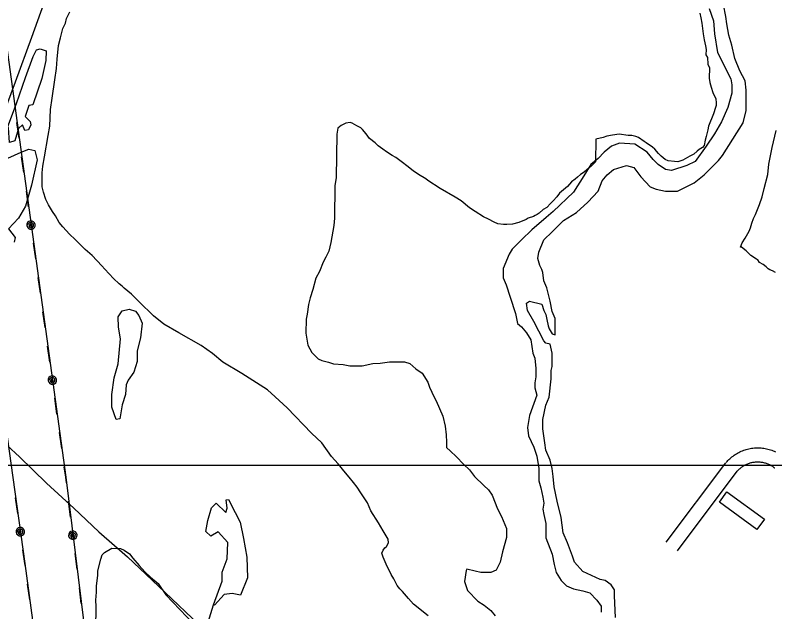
# Model space of a CAD drawing. Extents: x 3263578 to 3301413, y 764927 to 798602.
# Drawn here: x 3268720 to 3270339, y 781578 to 782851 of the extents above; entities that cross this region are included whole.
import ezdxf

# ---------------------------------------------------------------- set-up
doc = ezdxf.new("R2010")
doc.units = 0
for name, color, linetype in [('V-BLDG-OTLN', 7, 'Continuous'), ('V-GRID-MAJR', 7, 'Continuous'), ('V-ROAD-CNTR', 7, 'Continuous'), ('V-SITE-VEGE', 7, 'Continuous'), ('V-TOPO-SHOR', 7, 'Continuous'), ('V-UTIL-LINE', 7, 'Continuous')]:
    doc.layers.add(name, color=color, linetype=linetype)

msp = doc.modelspace()

# ---------------------------------------------------------------- linework, layer by layer
at = {"layer": 'V-BLDG-OTLN'}
msp.add_lwpolyline([(3270317, 781775.8), (3270301, 781753.9), (3270221.3, 781812), (3270237.3, 781833.9)], close=True, dxfattribs=at)
at = {"layer": 'V-GRID-MAJR'}
msp.add_spline([(3267730.5, 781891.4), (3270351, 781890.6), (3275592.2, 781889.4), (3280833.3, 781889.1), (3286074.5, 781889.4), (3291315.6, 781890.6), (3296556.8, 781892.5), (3299177.4, 781893.7)], degree=3, dxfattribs=at)
at = {"layer": 'V-ROAD-CNTR'}
for points in [[(3268571.4, 782335.4), (3268597.8, 782409.3), (3268639.6, 782492), (3268671.6, 782579), (3268720.1, 782708.9), (3268755, 782804), (3268809.1, 782954.9), (3268848.4, 783069.9), (3268900.9, 783206.3), (3268950.6, 783334.8), (3268998.1, 783461.6), (3269038.7, 783568.4), (3269078.4, 783676.7), (3269102.9, 783746.3)], [(3270235.7, 781896.6), (3270237.4, 781898.6), (3270239.4, 781900.7), (3270241.4, 781902.8), (3270243.5, 781904.8), (3270245.6, 781906.7), (3270247.9, 781908.6), (3270250.2, 781910.4), (3270252.5, 781912.1), (3270254.9, 781913.7), (3270257.4, 781915.3), (3270259.9, 781916.7), (3270262.4, 781918.1), (3270265, 781919.4), (3270267.6, 781920.6), (3270270.3, 781921.8), (3270273, 781922.8), (3270275.8, 781923.7), (3270278.6, 781924.6), (3270281.4, 781925.4), (3270284.2, 781926), (3270287, 781926.6), (3270289.9, 781927.1), (3270292.8, 781927.4), (3270295.7, 781927.7), (3270298.6, 781927.9), (3270301.5, 781928), (3270304.4, 781928), (3270307.3, 781927.9), (3270310.2, 781927.7), (3270313, 781927.4), (3270315.9, 781927), (3270318.8, 781926.5), (3270321.6, 781926), (3270324.4, 781925.3), (3270327.2, 781924.5), (3270330, 781923.6), (3270332.8, 781922.7), (3270335.5, 781921.6), (3270338.1, 781920.5), (3270340.8, 781919.3)], [(3270107.6, 781726.3), (3270235.1, 781895.8)], [(3270258.5, 781877.1), (3270259.9, 781878.7), (3270261.2, 781880.1), (3270262.5, 781881.5), (3270263.9, 781882.8), (3270265.3, 781884.1), (3270266.7, 781885.3), (3270268.2, 781886.4), (3270269.8, 781887.6), (3270271.4, 781888.6), (3270273, 781889.7), (3270274.6, 781890.6), (3270276.3, 781891.5), (3270278, 781892.4), (3270279.7, 781893.2), (3270281.5, 781893.9), (3270283.3, 781894.6), (3270285.1, 781895.2), (3270286.9, 781895.8), (3270288.7, 781896.3), (3270290.6, 781896.7), (3270292.4, 781897.1), (3270294.3, 781897.4), (3270296.2, 781897.6), (3270298.1, 781897.8), (3270300, 781898), (3270301.9, 781898), (3270303.8, 781898), (3270305.7, 781897.9), (3270307.6, 781897.8), (3270309.5, 781897.6), (3270311.4, 781897.4), (3270313.3, 781897), (3270315.1, 781896.7), (3270317, 781896.2), (3270318.8, 781895.7), (3270320.6, 781895.1), (3270322.4, 781894.5), (3270324.2, 781893.8), (3270326, 781893.1), (3270327.7, 781892.3), (3270329.4, 781891.4), (3270331.1, 781890.5), (3270332.7, 781889.5), (3270334.3, 781888.5), (3270335.9, 781887.4), (3270337.4, 781886.3), (3270339, 781885.1), (3270339.1, 781885)], [(3270131.6, 781708.2), (3270259.1, 781877.8)]]:
    msp.add_lwpolyline(points, dxfattribs=at)
at = {"layer": 'V-SITE-VEGE'}
for points in [[(3268806, 782423.3), (3268799.4, 782432.3), (3268790.8, 782446.8), (3268785.4, 782458), (3268780.1, 782473.7), (3268776.9, 782484.8), (3268777.4, 782514.8), (3268778.8, 782529.3), (3268782.4, 782549.2), (3268789.8, 782594.6), (3268793.5, 782614.6), (3268795.1, 782650.1), (3268798.9, 782674.5), (3268803.9, 782713.3), (3268807.7, 782737.7), (3268809.1, 782757.7), (3268811.8, 782786.5), (3268816.5, 782803.1), (3268821.3, 782823), (3268827, 782834.1), (3268829.4, 782844), (3268836.3, 782858.4)], [(3270179.6, 782855.7), (3270181.7, 782845.6), (3270183.7, 782834.5), (3270186.7, 782811.1), (3270188.7, 782798.9), (3270191.8, 782785.5), (3270192.8, 782777.7), (3270192.6, 782766.6), (3270195.9, 782761), (3270196.7, 782746.5), (3270200, 782738.7), (3270199.6, 782716.5), (3270200.6, 782707.6), (3270203.7, 782697.5), (3270206.9, 782686.3), (3270213.3, 782672.9), (3270214.3, 782664), (3270214.2, 782658.4), (3270213, 782654), (3270208.4, 782640.8), (3270198, 782614.3), (3270196.7, 782606.5), (3270193.2, 782592.1), (3270190.8, 782584.4), (3270188.4, 782573.3), (3270185, 782568.9), (3270178.3, 782564.6), (3270173.8, 782561.3), (3270167, 782554.8), (3270158, 782550.5), (3270143.5, 782541.8), (3270136.8, 782539.7), (3270132.3, 782538.6), (3270125.6, 782538.8), (3270112.3, 782540.1), (3270105.7, 782543.5), (3270096.9, 782550.3), (3270091.5, 782556), (3270083.8, 782565), (3270078.3, 782569.5), (3270065.2, 782578.6), (3270060.8, 782582), (3270048.7, 782590), (3270043.2, 782592.3), (3270034.3, 782594.7), (3270026.5, 782594.8), (3270007.7, 782597.3), (3269993.2, 782595.3), (3269980.9, 782593.3), (3269973.1, 782590.1), (3269957.5, 782587), (3269956.7, 782538.1), (3269948.8, 782529.4), (3269933, 782516.3), (3269925.2, 782510.9), (3269918.4, 782505.4), (3269913.9, 782501), (3269906, 782495.6), (3269897, 782485.8), (3269880.1, 782471.6), (3269874.4, 782463.9), (3269866.5, 782455.1)], [(3269866.5, 782455.1), (3269860.9, 782449.7), (3269852.9, 782440.9), (3269845.1, 782436.6), (3269837.2, 782428.9), (3269832.7, 782425.7), (3269828.2, 782423.5), (3269824.8, 782421.4), (3269813.7, 782418.2), (3269809.2, 782414.9), (3269793.5, 782408.5), (3269780.1, 782405.4), (3269767.9, 782404.5), (3269761.2, 782404.6), (3269749, 782405.9), (3269741.3, 782409.4), (3269729.2, 782416.2), (3269718.2, 782420.8), (3269700.6, 782432.2), (3269688.5, 782440.2), (3269670.9, 782454.9), (3269657.7, 782462.9), (3269625.8, 782481.2), (3269599.4, 782498.3), (3269595, 782501.7), (3269579.6, 782510.9), (3269568.6, 782518.8), (3269554.4, 782530.1), (3269545.6, 782537), (3269531.3, 782547.2), (3269523.6, 782551.8), (3269511.5, 782559.7), (3269503.8, 782565.4), (3269493.9, 782572.2), (3269487.4, 782579), (3269475.3, 782588.1), (3269467.7, 782598.2), (3269460, 782607.2), (3269456.8, 782610.6), (3269447.9, 782615.2), (3269438, 782620.9), (3269433.6, 782622.1), (3269424.7, 782621.1), (3269414.6, 782615.7), (3269407.9, 782610.3), (3269405.4, 782597), (3269403.9, 782504.8), (3269401.4, 782487), (3269400.3, 782418.2), (3269399, 782402.6), (3269392.8, 782366.1), (3269388.1, 782347.3), (3269382.3, 782335.1), (3269376.6, 782324.1), (3269368.5, 782304.2), (3269360.5, 782289.9), (3269354.6, 782265.6), (3269348.7, 782247.9), (3269345.1, 782233.5), (3269342.6, 782213.5), (3269340.2, 782202.5), (3269339.7, 782172.5), (3269343.8, 782146.8), (3269352.4, 782131.2), (3269365.5, 782117.6), (3269373.2, 782114.2), (3269387.6, 782110.6), (3269398.7, 782107.1), (3269418.7, 782105.6), (3269433.1, 782103.2), (3269459.7, 782102.8), (3269482, 782108), (3269497.6, 782108.8), (3269517.6, 782111.8), (3269549.9, 782111.3), (3269560.9, 782107.8), (3269574.1, 782096.5), (3269587.2, 782087.4), (3269599.2, 782068.3), (3269603.4, 782057.1), (3269613.1, 782035.9), (3269617.4, 782028), (3269631.3, 781995.6), (3269636.6, 781974.4), (3269638.5, 781955.4), (3269639.3, 781939.9), (3269639.2, 781928.8), (3269647.9, 781920.8), (3269660, 781909.5), (3269676.4, 781892.6), (3269688.4, 781881.3), (3269699.3, 781866.7), (3269719, 781847.5), (3269728.8, 781838.4), (3269736.4, 781827.2), (3269748.2, 781798.1), (3269756.8, 781781.3), (3269767.5, 781755.6), (3269767.2, 781736.7), (3269758.9, 781705.7), (3269754.1, 781683.6)], [(3270340.7, 782302), (3270334.1, 782305.4), (3270328.6, 782307.7), (3270325.3, 782310), (3270320.9, 782314.5), (3270314.3, 782319.1), (3270306.6, 782323.6), (3270303.4, 782329.2), (3270300.1, 782330.4), (3270288, 782338.4), (3270278.1, 782348.5), (3270268.3, 782356.5), (3270266, 782356.5), (3270269.5, 782365.3), (3270276.3, 782375.2), (3270278.7, 782380.7), (3270284.4, 782390.6), (3270287.8, 782397.3), (3270290.2, 782407.2), (3270293.7, 782417.2), (3270298.3, 782426), (3270306.4, 782447), (3270312.2, 782463.5), (3270316.9, 782481.2), (3270324.1, 782511.1), (3270326.7, 782533.3), (3270333.9, 782568.7), (3270342.3, 782605.3)], [(3269600, 781569.4), (3269569.3, 781594.3), (3269558.4, 781606.7), (3269545.3, 781621.4), (3269539.9, 781627), (3269534.4, 781633.8), (3269532.3, 781638.2), (3269526.9, 781648.3), (3269521.5, 781657.3), (3269510.7, 781679.7), (3269504.3, 781694.3), (3269501.1, 781703.2), (3269504.5, 781709.8), (3269507.9, 781714.2), (3269511.3, 781717.5), (3269515.9, 781725.2), (3269514.9, 781733), (3269504.1, 781750.9), (3269494.3, 781767.8), (3269478.1, 781793.6), (3269470.6, 781810.4), (3269456.5, 781831.7), (3269448.9, 781844), (3269441.3, 781854.2), (3269431.5, 781865.4), (3269423.8, 781874.4), (3269408.6, 781893.6), (3269394.4, 781909.4), (3269373.7, 781938.6), (3269351.8, 781958.9), (3269299.4, 782013.1), (3269274.2, 782036.8), (3269257.8, 782051.6), (3269202.8, 782086.9), (3269162.1, 782110.9), (3269140.1, 782129), (3269116, 782146.1), (3269068.6, 782173.5), (3269036.7, 782191.8), (3269014.8, 782209.9), (3268984.1, 782239.3), (3268967.7, 782256.2), (3268952.4, 782268.7), (3268948, 782273.2), (3268941.4, 782277.8), (3268929.4, 782289.1), (3268910.8, 782309.4), (3268904.2, 782316.1), (3268883.5, 782338.7), (3268869.2, 782351.1), (3268847.4, 782372.6), (3268835.3, 782383.9), (3268821.1, 782399.7), (3268813.5, 782408.7), (3268806, 782423.3)], [(3268891.8, 781541.9), (3268892.6, 781589.6), (3268891.7, 781603), (3268893.1, 781619.6), (3268893.3, 781633), (3268895.9, 781656.2), (3268896, 781665.1), (3268902, 781690.6), (3268905.4, 781699.4), (3268910, 781704.9), (3268925.7, 781713.5), (3268944.6, 781713.2), (3268952.3, 781709.8), (3268963.3, 781701.8), (3268970.9, 781692.8), (3268984, 781677.1), (3268996, 781663.5), (3269008, 781652.2), (3269024.5, 781638.6), (3269040.7, 781613.9), (3269100.9, 781551.8)], [(3269754.1, 781683.6), (3269745, 781667.1), (3269733.8, 781661.7), (3269712.7, 781662), (3269700.5, 781664.4), (3269682.8, 781669.2), (3269681.6, 781665.9), (3269677.9, 781642.6), (3269684.3, 781623.6), (3269706.1, 781601), (3269719.3, 781591.9), (3269733.6, 781580.6), (3269743.4, 781569.3)]]:
    msp.add_lwpolyline(points, dxfattribs=at)
at = {"layer": 'V-TOPO-SHOR'}
for points in [[(3270199.7, 782865.5), (3270208.4, 782839.4), (3270210.6, 782811.1), (3270217.1, 782771.9), (3270245.4, 782715.3), (3270247.6, 782702.3), (3270247.6, 782684.9), (3270238.9, 782654.4), (3270225.8, 782623.9), (3270210.6, 782597.8), (3270193.2, 782571.7), (3270169.2, 782539), (3270151.8, 782530.3), (3270119.2, 782519.5), (3270106.1, 782521.6), (3270090.9, 782532.5), (3270080, 782543.4), (3270066.9, 782558.6), (3270040.8, 782576), (3270008.2, 782578.2), (3269990.8, 782571.7), (3269975.5, 782558.6), (3269962.5, 782545.6), (3269947.2, 782532.5), (3269932, 782508.6), (3269910.2, 782473.8), (3269866.7, 782432.4), (3269851.5, 782419.4), (3269821, 782393.2), (3269799.2, 782371.5), (3269779.6, 782351.9), (3269773.1, 782341), (3269760, 782310.5), (3269760, 782290.9), (3269766.6, 782275.7), (3269775.3, 782249.6), (3269786.1, 782214.8), (3269790.5, 782193), (3269799.2, 782186.5), (3269810.1, 782173.4), (3269818.8, 782158.2), (3269823.1, 782129.9), (3269827.5, 782119), (3269829.7, 782097.2), (3269829.7, 782079.8), (3269827.5, 782066.8), (3269827.5, 782055.9), (3269831.8, 782040.6), (3269816.6, 781997.1), (3269812.2, 781971), (3269814.4, 781953.6), (3269825.3, 781929.6), (3269831.8, 781910), (3269836.2, 781883.9), (3269836.2, 781857.8), (3269840.5, 781842.6), (3269844.9, 781823), (3269847.1, 781809.9), (3269844.9, 781796.9), (3269847, 781786), (3269851.4, 781766.4), (3269851.4, 781753.3), (3269851.4, 781735.9), (3269864.5, 781701.1), (3269868.8, 781679.3), (3269873.2, 781661.9), (3269884, 781644.5), (3269894.9, 781633.6), (3269910.2, 781627.1), (3269929.7, 781622.7), (3269945, 781618.4), (3269960.2, 781603.1), (3269968.9, 781590.1), (3269968.9, 781577)], [(3269999.4, 781566.1), (3269997.2, 781611.8), (3269997.2, 781624.9), (3269990.7, 781635.8), (3269977.6, 781644.5), (3269966.7, 781646.7), (3269958, 781651), (3269929.7, 781664.1), (3269912.3, 781683.7), (3269908, 781696.7), (3269897.1, 781725), (3269888.4, 781746.8), (3269884, 781779.4), (3269875.3, 781814.3), (3269868.8, 781844.7), (3269866.6, 781866.5), (3269864.5, 781883.9), (3269860.1, 781901.3), (3269851.4, 781923.1), (3269849.2, 781938.3), (3269844.9, 781968.8), (3269844.9, 781988.4), (3269851.4, 782018.9), (3269858, 782036.3), (3269862.3, 782075.5), (3269862.3, 782092.9), (3269864.5, 782101.6), (3269864.5, 782129.9), (3269860.1, 782149.5), (3269851.4, 782151.6), (3269847.1, 782156), (3269825.3, 782197.3), (3269812.3, 782221.3), (3269810.1, 782236.5), (3269816.6, 782240.9), (3269842.7, 782234.3), (3269847.1, 782221.3), (3269851.4, 782212.6), (3269853.6, 782201.7), (3269855.8, 782188.6), (3269858, 782182.1), (3269864.5, 782171.2), (3269871, 782169), (3269871, 782184.3), (3269871, 782203.9), (3269864.5, 782219.1), (3269860.1, 782240.9), (3269855.8, 782258.3), (3269853.6, 782269.2), (3269847.1, 782284.4), (3269844.9, 782301.8), (3269842.7, 782308.4), (3269838.4, 782317.1), (3269834, 782332.3), (3269836.2, 782345.4), (3269847.1, 782371.5), (3269864.5, 782388.9), (3269888.5, 782412.8), (3269916.8, 782430.2), (3269940.7, 782452), (3269962.5, 782475.9), (3269971.2, 782497.7), (3269982.1, 782510.8), (3269995.1, 782521.6), (3270023.4, 782530.3), (3270038.7, 782526), (3270053.9, 782506.4), (3270073.5, 782484.6), (3270086.5, 782480.3), (3270106.1, 782475.9), (3270132.2, 782475.9), (3270167.1, 782493.3), (3270188.8, 782510.7), (3270219.3, 782541.2), (3270228, 782552.1), (3270271.6, 782621.7), (3270278.1, 782647.9), (3270278.1, 782674), (3270278.1, 782691.4), (3270275.9, 782711), (3270265, 782732.7), (3270254.1, 782758.9), (3270247.6, 782787.2), (3270241.1, 782808.9), (3270236.7, 782832.9), (3270234.6, 782848.1), (3270230.2, 782874.2)], [(3268758.2, 782762.9), (3268765.4, 782777.5), (3268773.1, 782779.4), (3268785.5, 782775.2), (3268784.9, 782754.7), (3268776.5, 782716.3), (3268757.6, 782660), (3268749.1, 782658.2), (3268741.1, 782635.2), (3268751.7, 782624.1), (3268753.3, 782617.1), (3268748, 782606.4), (3268740.5, 782605.3), (3268735.6, 782617.5), (3268726.8, 782609.3), (3268719.3, 782582.9), (3268707.7, 782579.7), (3268705.7, 782610.5), (3268704.2, 782613.8), (3268722.6, 782662.6), (3268741.5, 782718.5), (3268758.2, 782762.9)], [(3268637.1, 782362.5), (3268660.4, 782431.6), (3268656.3, 782436.6), (3268657.7, 782470.6), (3268665.2, 782497.8), (3268675.3, 782532.7), (3268689.6, 782543.3), (3268696.4, 782552.1), (3268703.7, 782545.9), (3268732.3, 782559.2), (3268749.1, 782565.2), (3268761.4, 782562.5), (3268766.9, 782542.3), (3268754.7, 782488.7), (3268741.6, 782443.5), (3268726.6, 782418.2), (3268705.2, 782395.3), (3268719.5, 782376.7), (3268717.7, 782367.2)], [(3268983.2, 782210.3), (3268990.2, 782194.1), (3268986.7, 782162.8), (3268980.1, 782134.7), (3268980.1, 782112.3), (3268972.6, 782089.5), (3268960.7, 782072), (3268956.2, 782062.1), (3268955, 782042.1), (3268947.6, 782019.5), (3268942.6, 781990), (3268935.2, 781988.6), (3268925.9, 782014.6), (3268925.9, 782041.6), (3268930.7, 782077), (3268939.6, 782107.5), (3268944.5, 782160.3), (3268939.7, 782185.2), (3268939.6, 782207.8), (3268947.7, 782220.4), (3268962.8, 782223.7), (3268976, 782219.5), (3268983.2, 782210.3)], [(3268626, 782029.3), (3268640.1, 781999.9), (3268675.7, 781957.4), (3268728.8, 781908.5), (3268786.8, 781852.2), (3268844.5, 781799.2), (3268897.8, 781748.9), (3268959.1, 781695.5), (3269025.1, 781632.5), (3269125.5, 781537.6), (3269142.4, 781593.1)], [(3269171.6, 781799.3), (3269169.6, 781817), (3269174.7, 781817.8), (3269189, 781790.2), (3269199.6, 781769.3), (3269206.7, 781734.6), (3269213.3, 781694.3), (3269214.9, 781650.4), (3269200.3, 781613.5), (3269182.2, 781617.3), (3269165, 781614.9), (3269144.5, 781592.1), (3269142.4, 781593.1), (3269161.2, 781643.5), (3269160.7, 781662.8), (3269171.9, 781691.4), (3269173, 781725.8), (3269152.8, 781748.9), (3269136.7, 781739.7), (3269126.2, 781749.3), (3269130.3, 781773.1), (3269138.3, 781800.1), (3269148.4, 781810), (3269169, 781789.8), (3269171.6, 781799.3)]]:
    msp.add_lwpolyline(points, dxfattribs=at)
at = {"layer": 'V-UTIL-LINE'}
for points in [[(3268409.4, 784958.9), (3268573.9, 783710.2), (3268827.4, 781865), (3268971.7, 780694.4), (3269579.3, 779719.4), (3271430.8, 776750.8), (3272074.8, 775829.8)], [(3268411.5, 784147.1), (3268571.4, 782890.1), (3268740.1, 781681.1), (3268871.8, 780708.4), (3269952.3, 778945), (3271642.6, 776301.9), (3271967.2, 775831.8)], [(3268728, 782588.6), (3268723.3, 782622.3)], [(3268738, 782515.3), (3268733.4, 782549)], [(3268748.1, 782442), (3268743.5, 782475.7)], [(3268753.4, 782403.3), (3268751.3, 782401.4), (3268753.6, 782400.9), (3268755.6, 782402.8), (3268754.8, 782405.6), (3268751.5, 782405.3), (3268748.5, 782401.7), (3268750.8, 782398.1), (3268755.6, 782397.4), (3268758.6, 782400.9), (3268759, 782405.4), (3268755.4, 782408.7), (3268749.9, 782408.2), (3268744.5, 782402.1), (3268745.7, 782398.8), (3268748, 782396.2), (3268751.1, 782394.6), (3268754.7, 782394.4), (3268758, 782395.6), (3268760.6, 782397.9), (3268762.1, 782401.1), (3268762.3, 782404.6), (3268761.2, 782407.9), (3268758.9, 782410.5), (3268755.7, 782412), (3268752.2, 782412.3), (3268748.9, 782411.1), (3268746.3, 782408.8), (3268744.7, 782405.6), (3268744.5, 782402.1)], [(3268763.4, 782331), (3268758.7, 782364.7)], [(3268773.4, 782257.7), (3268768.8, 782291.4)], [(3268783.5, 782184.4), (3268778.9, 782218.1)], [(3268793.6, 782111.1), (3268788.9, 782144.8)], [(3268798.9, 782072.4), (3268796.8, 782070.5), (3268799, 782070), (3268801, 782071.9), (3268800.3, 782074.7), (3268796.9, 782074.4), (3268794, 782070.8), (3268796.3, 782067.2), (3268801.1, 782066.5), (3268804, 782070), (3268804.4, 782074.5), (3268800.9, 782077.8), (3268795.4, 782077.3), (3268790, 782071.2), (3268791.1, 782067.9), (3268793.4, 782065.3), (3268796.6, 782063.7), (3268800.1, 782063.5), (3268803.4, 782064.7), (3268806.1, 782067), (3268807.6, 782070.2), (3268807.8, 782073.7), (3268806.7, 782077), (3268804.3, 782079.6), (3268801.2, 782081.2), (3268797.7, 782081.4), (3268794.3, 782080.2), (3268791.7, 782077.9), (3268790.2, 782074.7), (3268790, 782071.2)], [(3268808.8, 782000.1), (3268804.2, 782033.8)], [(3268818.9, 781926.8), (3268814.3, 781960.5)], [(3268828.8, 781853.5), (3268827.4, 781865), (3268824.3, 781887.2)], [(3268725.2, 781787.8), (3268720.5, 781821.4)], [(3268837.9, 781780.1), (3268833.7, 781813.8)], [(3268730.6, 781749.1), (3268728.5, 781747.2), (3268730.8, 781746.7), (3268732.7, 781748.6), (3268732, 781751.4), (3268728.6, 781751.1), (3268725.7, 781747.5), (3268728, 781743.9), (3268732.8, 781743.2), (3268735.8, 781746.7), (3268736.1, 781751.2), (3268732.6, 781754.5), (3268727.1, 781754), (3268721.7, 781747.9), (3268722.8, 781744.6), (3268725.2, 781742), (3268728.3, 781740.4), (3268731.8, 781740.2), (3268735.2, 781741.4), (3268737.8, 781743.7), (3268739.3, 781746.9), (3268739.5, 781750.4), (3268738.4, 781753.7), (3268736, 781756.3), (3268732.9, 781757.9), (3268729.4, 781758.1), (3268726, 781756.9), (3268723.4, 781754.6), (3268721.9, 781751.4), (3268721.7, 781747.9)], [(3268842.6, 781741.3), (3268840.5, 781739.4), (3268842.8, 781738.9), (3268844.8, 781740.8), (3268844.1, 781743.6), (3268840.7, 781743.4), (3268837.7, 781739.7), (3268840, 781736.1), (3268844.8, 781735.4), (3268847.8, 781738.9), (3268848.2, 781743.3), (3268844.7, 781746.6), (3268839.2, 781746.3), (3268833.7, 781740.2), (3268834.8, 781736.9), (3268837.1, 781734.2), (3268840.2, 781732.7), (3268843.7, 781732.4), (3268847.1, 781733.5), (3268849.7, 781735.8), (3268851.3, 781738.9), (3268851.6, 781742.4), (3268850.5, 781745.8), (3268848.2, 781748.4), (3268845, 781750), (3268841.5, 781750.3), (3268838.2, 781749.2), (3268835.5, 781746.9), (3268834, 781743.7), (3268833.7, 781740.2)], [(3268740.7, 781676.8), (3268740.1, 781681.1), (3268736, 781710.5)], [(3268851.6, 781668.9), (3268847.4, 781702.6)], [(3268750.6, 781603.5), (3268746, 781637.2)], [(3268860.6, 781595.5), (3268856.5, 781629.2)]]:
    msp.add_lwpolyline(points, dxfattribs=at)

doc.saveas('drawing.dxf')
